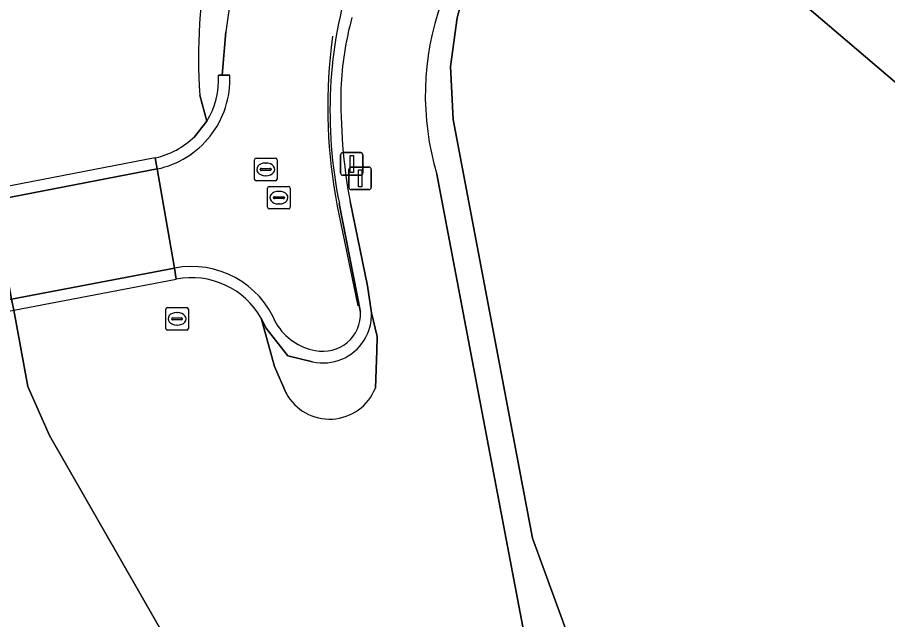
# Model space of a CAD drawing. Extents: x 156412 to 157779, y 382335 to 383768.
# Drawn here: x 157274.87 to 157313.47, y 382687.1 to 382713.8 of the extents above; entities that cross this region are included whole.
import ezdxf

# ---------------------------------------------------------------- set-up
doc = ezdxf.new("R2010")
doc.units = 0
for name, color, linetype in [('IMGEO_Berm_groen', 7, 'Continuous'), ('IMGEO_Dek', 7, 'Continuous'), ('IMGEO_Drainageput', 7, 'Continuous'), ('IMGEO_Erf', 7, 'Continuous'), ('IMGEO_Fietspad_gesloten', 7, 'Continuous'), ('IMGEO_Groenvoorziening', 7, 'Continuous'), ('IMGEO_Hek', 7, 'Continuous'), ('IMGEO_Lichtmast', 7, 'Continuous'), ('IMGEO_Lijnafwatering', 7, 'Continuous'), ('IMGEO_Muur', 7, 'Continuous'), ('IMGEO_Pand', 7, 'Continuous'), ('IMGEO_Rioolput', 7, 'Continuous'), ('IMGEO_Verkeersbordpaal', 7, 'Continuous'), ('IMGEO_Verkeerseiland_gesloten', 7, 'Continuous')]:
    doc.layers.add(name, color=color, linetype=linetype)

msp = doc.modelspace()

# ---------------------------------------------------------------- linework, layer by layer
at = {"layer": 'IMGEO_Berm_groen'}
for points in [[(157290.721, 382676.136), (157284.606, 382681.57), (157283.43, 382682.808), (157276.286, 382695.27), (157275.336, 382697.439), (157274.706, 382700.82), (157274.614, 382701.311), (157273.8, 382705.682), (157273.708, 382706.174), (157273.268, 382708.538), (157273.261, 382708.575), (157274.28, 382714.294), (157274.815, 382719.431), (157274.919, 382721.88), (157276.035, 382724.372), (157278.498, 382727.831), (157282.103, 382732.506), (157323.797, 382779.759), (157358.51, 382820.123), (157377.135, 382841.276), (157390.524, 382855.447)], [(157396.305, 382640.74), (157396.255, 382640.767), (157396.205, 382640.793), (157367.964, 382655.481), (157359.275, 382640.327), (157353.987, 382643.561), (157352.251, 382644.622), (157352.104, 382644.777), (157324.886, 382661.236), (157324.823, 382661.274), (157312.793, 382671.421), (157303.073, 382679.648), (157299.709, 382685.284), (157297.721, 382690.716), (157294.2, 382709.269), (157294.086, 382711.624), (157294.376, 382713.781), (157295.116, 382716.549), (157295.696, 382718.191), (157296.275, 382719.865), (157293.68, 382714.447)], [(157283.793, 382711.23), (157283.95, 382711.23), (157284.113, 382713.162)], [(157282.96, 382710.349), (157283.275, 382709.204)], [(157293.478, 382706.85), (157297.46, 382685.932), (157298.659, 382681.659)]]:
    msp.add_lwpolyline(points, dxfattribs=at)
for centre, radius, start, end in [((157309.836, 382709.769), 25.946, 142.8854, 172.486), ((157306.065, 382711.99), 23.163, 152.6608, 184.0632), ((157305.104, 382710.342), 12.139, 160.2351, 196.7187), ((157280.235, 382711.06), 3.562, 328.5874, 2.7288)]:
    msp.add_arc(centre, radius, start, end, dxfattribs=at)
at = {"layer": 'IMGEO_Dek'}
msp.add_lwpolyline([(157270.541, 382699.958), (157271.186, 382700.152), (157274.706, 382700.82), (157281.917, 382702.189), (157281.832, 382702.681), (157281.073, 382707.079), (157280.988, 382707.572), (157273.708, 382706.174), (157270.109, 382705.483), (157269.504, 382705.43)], dxfattribs=at)
at = {"layer": 'IMGEO_Drainageput'}
for p, q in [((157281.453, 382700.009), (157281.453, 382700.861)), ((157281.528, 382700.935), (157282.38, 382700.935)), ((157281.941, 382700.715), (157281.966, 382700.715)), ((157282.454, 382700.861), (157282.454, 382700.009)), ((157281.712, 382700.429), (157281.712, 382700.441)), ((157282.15, 382700.392), (157281.752, 382700.392)), ((157281.755, 382700.478), (157282.153, 382700.478)), ((157282.196, 382700.441), (157282.196, 382700.429)), ((157282.38, 382699.935), (157281.528, 382699.935)), ((157281.964, 382700.155), (157281.939, 382700.155))]:
    msp.add_line(p, q, dxfattribs=at)
for points in [[(157281.453, 382700.009), (157281.453, 382700.861)], [(157281.528, 382700.935), (157282.38, 382700.935)], [(157282.454, 382700.861), (157282.454, 382700.009)], [(157282.38, 382699.935), (157281.528, 382699.935)]]:
    msp.add_lwpolyline(points, dxfattribs=at)
for centre, radius, start, end in [((157281.53, 382700.859), 0.0765, 91.552, 178.448), ((157281.53, 382700.859), 0.0765, 91.552, 178.448), ((157282.378, 382700.859), 0.0765, 1.552, 88.448), ((157282.378, 382700.859), 0.0765, 1.552, 88.448), ((157281.752, 382700.438), 0.0403, 85.8775, 175.7526), ((157281.749, 382700.428), 0.0366, 178.938, 274.7102), ((157282.153, 382700.435), 0.043, 264.8664, 352.4533), ((157282.157, 382700.44), 0.0386, 1.7309, 96.639), ((157281.53, 382700.011), 0.0765, 181.552, 268.448), ((157281.53, 382700.011), 0.0765, 181.552, 268.448), ((157282.378, 382700.011), 0.0765, 271.552, 358.448), ((157282.378, 382700.011), 0.0765, 271.552, 358.448)]:
    msp.add_arc(centre, radius, start, end, dxfattribs=at)
for centre, major_axis, ratio, start_param, end_param in [((157281.94, 382700.435), (-0.387, 0.002), 0.722429, 4.712389, 7.853982), ((157281.965, 382700.435), (-0.39, 0.002), 0.717154, 1.570796, 4.712389)]:
    msp.add_ellipse(centre, major_axis=major_axis, ratio=ratio, start_param=start_param, end_param=end_param, dxfattribs=at)
at = {"layer": 'IMGEO_Erf'}
msp.add_lwpolyline([(157358.113, 382794.074), (157345.663, 382779.734), (157335.594, 382769.567), (157328.905, 382761.096), (157307.798, 382734.95), (157307.529, 382734.546), (157305.83, 382732.511), (157297.595, 382721.732), (157296.275, 382719.865), (157295.696, 382718.191), (157295.116, 382716.549), (157294.376, 382713.781), (157294.086, 382711.624), (157294.2, 382709.269), (157297.721, 382690.716), (157299.709, 382685.284)], dxfattribs=at)
msp.add_lwpolyline([(157342.045, 382721.879), (157335.513, 382714.175), (157335.91, 382713.839), (157331.79, 382708.98), (157331.38, 382709.33), (157328.46, 382705.9), (157320.23, 382712.87), (157316.59, 382708.56), (157308.9, 382715.12), (157311.93, 382718.65), (157307.602, 382722.259), (157311.152, 382726.419), (157309.914, 382727.464), (157312.398, 382730.405), (157314.026, 382732.332), (157315.252, 382731.275), (157321.76, 382738.946)], close=True, dxfattribs=at)
at = {"layer": 'IMGEO_Fietspad_gesloten'}
for points in [[(157284.113, 382713.162), (157283.95, 382711.23), (157284.293, 382711.23)], [(157270.446, 382700.458), (157271.089, 382700.642), (157274.614, 382701.311), (157281.832, 382702.681), (157281.073, 382707.079), (157273.8, 382705.682), (157270.2, 382704.991), (157269.598, 382704.931)], [(157281.073, 382707.079), (157281.832, 382702.681)], [(157290.094, 382700.724), (157289.151, 382705.548)]]:
    msp.add_lwpolyline(points, dxfattribs=at)
for centre, radius, start, end in [((157309.836, 382709.769), 25.946, 142.8854, 172.486), ((157308.684, 382709.638), 19.949, 162.3183, 177.0519), ((157280.218, 382711.065), 4.079, 321.5981, 2.3235), ((157309.137, 382709.64), 20.4, 177.1239, 191.5724), ((157280.224, 382711.061), 4.072, 282.0375, 321.5808), ((157282.604, 382698.715), 4.04, 21.9707, 101.0218), ((157288.427, 382700.664), 1.668, 258.1836, 2.0534), ((157288.535, 382701.541), 2.549, 211.029, 259.8559)]:
    msp.add_arc(centre, radius, start, end, dxfattribs=at)
at = {"layer": 'IMGEO_Groenvoorziening'}
for points in [[(157358.51, 382820.123), (157323.797, 382779.759), (157282.103, 382732.506), (157278.498, 382727.831), (157276.035, 382724.372), (157274.919, 382721.88), (157274.815, 382719.431), (157274.28, 382714.294), (157273.261, 382708.575), (157273.268, 382708.538), (157273.708, 382706.174), (157273.8, 382705.682), (157274.614, 382701.311), (157274.706, 382700.82), (157275.336, 382697.439), (157276.286, 382695.27), (157283.43, 382682.808), (157284.606, 382681.57), (157290.721, 382676.136)], [(157282.723, 382708.509), (157283.275, 382709.204), (157282.96, 382710.349)], [(157281.917, 382702.189), (157281.832, 382702.681), (157281.073, 382707.079), (157280.988, 382707.572)], [(157298.659, 382681.659), (157297.46, 382685.932), (157293.478, 382706.85)], [(157289.627, 382705.638), (157290.402, 382701.893), (157290.578, 382700.704), (157290.834, 382699.647), (157290.812, 382699.031), (157290.752, 382697.367)], [(157290.834, 382699.647), (157290.578, 382700.704)], [(157287.962, 382698.531), (157286.87, 382698.798), (157285.887, 382700.04), (157285.684, 382700.461), (157286.273, 382698.324), (157286.79, 382697.141)], [(157286.79, 382697.141), (157286.273, 382698.324), (157285.684, 382700.461)], [(157290.752, 382697.367), (157290.812, 382699.031), (157290.834, 382699.647)]]:
    msp.add_lwpolyline(points, dxfattribs=at)
for centre, radius, start, end in [((157306.065, 382711.99), 23.163, 152.6608, 184.0632), ((157305.104, 382710.342), 12.139, 160.2351, 196.7187), ((157303.214, 382710.098), 14, 164.6818, 177.7959), ((157313.952, 382710.11), 24.733, 178.7807, 190.4163), ((157280.226, 382711.058), 3.568, 282.3319, 314.4113), ((157282.604, 382698.717), 3.539, 29.5196, 101.1966), ((157288.441, 382700.622), 2.138, 327.8652, 2.1901), ((157288.433, 382700.625), 2.146, 257.31, 327.9226), ((157288.718, 382698.18), 2.19, 208.3072, 338.2222), ((157288.718, 382698.18), 2.19, 208.3072, 338.2222)]:
    msp.add_arc(centre, radius, start, end, dxfattribs=at)
at = {"layer": 'IMGEO_Hek'}
for points in [[(157295.116, 382716.549), (157294.376, 382713.781), (157294.086, 382711.624), (157294.2, 382709.269), (157297.721, 382690.716), (157299.709, 382685.284), (157303.073, 382679.648), (157312.793, 382671.421)], [(157283.275, 382709.204), (157282.723, 382708.509)], [(157280.988, 382707.572), (157273.708, 382706.174)], [(157271.186, 382700.152), (157274.706, 382700.82), (157281.917, 382702.189)]]:
    msp.add_lwpolyline(points, dxfattribs=at)
for centre, radius, start, end in [((157280.235, 382711.06), 3.562, 328.5874, 2.7288), ((157280.226, 382711.058), 3.568, 282.3319, 314.4113)]:
    msp.add_arc(centre, radius, start, end, dxfattribs=at)
at = {"layer": 'IMGEO_Lichtmast'}
for p, q in [((157289.675, 382707.161), (157290.465, 382707.161)), ((157290.465, 382707.161), (157289.675, 382707.161)), ((157289.575, 382706.261), (157289.575, 382707.061)), ((157289.575, 382707.061), (157289.575, 382706.261)), ((157290.565, 382707.061), (157290.565, 382706.261)), ((157290.565, 382706.261), (157290.565, 382707.061)), ((157290.465, 382706.161), (157289.675, 382706.161)), ((157289.675, 382706.161), (157290.465, 382706.161))]:
    msp.add_line(p, q, dxfattribs=at)
msp.add_lwpolyline([(157289.995, 382707.036), (157290.145, 382707.036), (157290.145, 382706.286), (157289.995, 382706.286), (157289.995, 382707.036)], dxfattribs=at)
for centre, start, end in [((157289.675, 382707.061), 90, 180), ((157289.675, 382707.061), 90, 180), ((157290.465, 382707.061), 0, 90), ((157290.465, 382707.061), 360, 90), ((157289.675, 382706.261), 180, 270), ((157289.675, 382706.261), 180, 270), ((157290.465, 382706.261), 270, 0), ((157290.465, 382706.261), 270, 0)]:
    msp.add_arc(centre, 0.1, start, end, dxfattribs=at)
at = {"layer": 'IMGEO_Lijnafwatering'}
for points in [[(157288.851, 382712.961), (157288.792, 382712.458)], [(157289.058, 382705.431), (157289.975, 382701.011)]]:
    msp.add_lwpolyline(points, dxfattribs=at)
msp.add_arc((157311.397, 382709.795), 22.762, 173.2817, 191.054, dxfattribs=at)
at = {"layer": 'IMGEO_Muur'}
for points in [[(157290.578, 382700.704), (157290.402, 382701.893), (157289.627, 382705.638)], [(157289.151, 382705.548), (157290.094, 382700.724)], [(157281.832, 382702.681), (157281.917, 382702.189)], [(157285.684, 382700.461), (157285.887, 382700.04), (157286.87, 382698.798), (157287.962, 382698.531)]]:
    msp.add_lwpolyline(points, dxfattribs=at)
for centre, radius, start, end in [((157308.684, 382709.638), 19.949, 162.3183, 177.0519), ((157303.214, 382710.098), 14, 164.6818, 177.7959), ((157309.137, 382709.64), 20.4, 177.1239, 191.5724), ((157313.952, 382710.11), 24.733, 178.7807, 190.4163), ((157282.604, 382698.715), 4.04, 21.9707, 101.0218), ((157282.604, 382698.717), 3.539, 29.5196, 101.1966), ((157288.427, 382700.664), 1.668, 258.1836, 2.0534), ((157288.441, 382700.622), 2.138, 327.8652, 2.1901), ((157288.535, 382701.541), 2.549, 211.029, 259.8559), ((157288.433, 382700.625), 2.146, 257.31, 327.9226)]:
    msp.add_arc(centre, radius, start, end, dxfattribs=at)
at = {"layer": 'IMGEO_Pand'}
msp.add_lwpolyline([(157328.46, 382705.9), (157331.38, 382709.33), (157331.79, 382708.98), (157335.91, 382713.839), (157335.513, 382714.175), (157342.045, 382721.879), (157321.76, 382738.946), (157315.252, 382731.275), (157314.026, 382732.332), (157312.398, 382730.405), (157309.914, 382727.464), (157311.152, 382726.419), (157307.602, 382722.259), (157311.93, 382718.65), (157308.9, 382715.12), (157316.59, 382708.56), (157320.23, 382712.87)], close=True, dxfattribs=at)
at = {"layer": 'IMGEO_Rioolput'}
for p, q in [((157285.461, 382707.559), (157286.313, 382707.559)), ((157285.386, 382706.633), (157285.386, 382707.485)), ((157285.874, 382707.339), (157285.899, 382707.339)), ((157286.387, 382707.485), (157286.387, 382706.633)), ((157285.645, 382707.053), (157285.645, 382707.065)), ((157286.083, 382707.016), (157285.685, 382707.016)), ((157285.688, 382707.102), (157286.086, 382707.102)), ((157285.897, 382706.779), (157285.872, 382706.779)), ((157286.129, 382707.065), (157286.129, 382707.053)), ((157286.313, 382706.559), (157285.461, 382706.559)), ((157285.97, 382705.381), (157285.97, 382706.233)), ((157286.045, 382706.307), (157286.897, 382706.307)), ((157286.458, 382706.087), (157286.483, 382706.087)), ((157286.971, 382706.233), (157286.971, 382705.381)), ((157286.229, 382705.801), (157286.229, 382705.813)), ((157286.667, 382705.764), (157286.269, 382705.764)), ((157286.272, 382705.85), (157286.67, 382705.85)), ((157286.713, 382705.813), (157286.713, 382705.801)), ((157286.897, 382705.307), (157286.045, 382705.307)), ((157286.481, 382705.527), (157286.456, 382705.527))]:
    msp.add_line(p, q, dxfattribs=at)
for points in [[(157285.461, 382707.559), (157286.313, 382707.559)], [(157285.386, 382706.633), (157285.386, 382707.485)], [(157286.387, 382707.485), (157286.387, 382706.633)], [(157286.313, 382706.559), (157285.461, 382706.559)], [(157285.97, 382705.381), (157285.97, 382706.233)], [(157286.045, 382706.307), (157286.897, 382706.307)], [(157286.971, 382706.233), (157286.971, 382705.381)], [(157286.897, 382705.307), (157286.045, 382705.307)]]:
    msp.add_lwpolyline(points, dxfattribs=at)
for centre, radius, start, end in [((157285.463, 382707.483), 0.0765, 91.552, 178.448), ((157285.463, 382707.483), 0.0765, 91.552, 178.448), ((157286.311, 382707.483), 0.0765, 1.552, 88.448), ((157286.311, 382707.483), 0.0765, 1.552, 88.448), ((157285.685, 382707.062), 0.0403, 85.8775, 175.7526), ((157285.682, 382707.052), 0.0366, 178.938, 274.7102), ((157286.086, 382707.059), 0.043, 264.8664, 352.4533), ((157286.09, 382707.064), 0.0386, 1.7309, 96.639), ((157285.463, 382706.635), 0.0765, 181.552, 268.448), ((157285.463, 382706.635), 0.0765, 181.552, 268.448), ((157286.311, 382706.635), 0.0765, 271.552, 358.448), ((157286.311, 382706.635), 0.0765, 271.552, 358.448), ((157286.047, 382706.231), 0.0765, 91.552, 178.448), ((157286.047, 382706.231), 0.0765, 91.552, 178.448), ((157286.895, 382706.231), 0.0765, 1.552, 88.448), ((157286.895, 382706.231), 0.0765, 1.552, 88.448), ((157286.269, 382705.81), 0.0403, 85.8775, 175.7526), ((157286.266, 382705.8), 0.0366, 178.938, 274.7102), ((157286.67, 382705.807), 0.043, 264.8664, 352.4533), ((157286.674, 382705.812), 0.0386, 1.7309, 96.639), ((157286.047, 382705.383), 0.0765, 181.552, 268.448), ((157286.047, 382705.383), 0.0765, 181.552, 268.448), ((157286.895, 382705.383), 0.0765, 271.552, 358.448), ((157286.895, 382705.383), 0.0765, 271.552, 358.448)]:
    msp.add_arc(centre, radius, start, end, dxfattribs=at)
for centre, major_axis, ratio, start_param, end_param in [((157285.873, 382707.059), (-0.387, 0.002), 0.722429, 4.712389, 7.853982), ((157285.898, 382707.059), (-0.39, 0.002), 0.717154, 1.570796, 4.712389), ((157286.457, 382705.807), (-0.387, 0.002), 0.722429, 4.712389, 7.853982), ((157286.482, 382705.807), (-0.39, 0.002), 0.717154, 1.570796, 4.712389)]:
    msp.add_ellipse(centre, major_axis=major_axis, ratio=ratio, start_param=start_param, end_param=end_param, dxfattribs=at)
at = {"layer": 'IMGEO_Verkeersbordpaal'}
for p, q in [((157289.21, 382706.902), (157289.21, 382707.702)), ((157289.21, 382707.702), (157289.21, 382706.902)), ((157289.31, 382707.802), (157290.1, 382707.802)), ((157290.1, 382707.802), (157289.31, 382707.802)), ((157290.2, 382707.702), (157290.2, 382706.902)), ((157290.2, 382706.902), (157290.2, 382707.702)), ((157290.1, 382706.802), (157289.31, 382706.802)), ((157289.31, 382706.802), (157290.1, 382706.802))]:
    msp.add_line(p, q, dxfattribs=at)
msp.add_lwpolyline([(157289.63, 382707.677), (157289.78, 382707.677), (157289.78, 382706.927), (157289.63, 382706.927), (157289.63, 382707.677)], dxfattribs=at)
for centre, start, end in [((157289.31, 382707.702), 90, 180), ((157289.31, 382707.702), 90, 180), ((157290.1, 382707.702), 0, 90), ((157290.1, 382707.702), 360, 90), ((157289.31, 382706.902), 180, 270), ((157289.31, 382706.902), 180, 270), ((157290.1, 382706.902), 270, 0), ((157290.1, 382706.902), 270, 0)]:
    msp.add_arc(centre, 0.1, start, end, dxfattribs=at)
at = {"layer": 'IMGEO_Verkeerseiland_gesloten'}
for points in [[(157284.293, 382711.23), (157283.95, 382711.23), (157283.793, 382711.23)], [(157283.275, 382709.204), (157282.723, 382708.509)], [(157269.598, 382704.931), (157270.2, 382704.991), (157273.8, 382705.682), (157281.073, 382707.079), (157280.988, 382707.572), (157273.708, 382706.174), (157270.109, 382705.483), (157269.504, 382705.43)], [(157280.988, 382707.572), (157281.073, 382707.079)], [(157281.917, 382702.189), (157281.832, 382702.681), (157274.614, 382701.311), (157271.089, 382700.642), (157270.446, 382700.458)], [(157270.541, 382699.958), (157271.186, 382700.152), (157274.706, 382700.82), (157281.917, 382702.189)]]:
    msp.add_lwpolyline(points, dxfattribs=at)
for centre, radius, start, end in [((157280.235, 382711.06), 3.562, 328.5874, 2.7288), ((157280.218, 382711.065), 4.079, 321.5981, 2.3235), ((157280.226, 382711.058), 3.568, 282.3319, 314.4113), ((157280.224, 382711.061), 4.072, 282.0375, 321.5808)]:
    msp.add_arc(centre, radius, start, end, dxfattribs=at)

doc.saveas('drawing.dxf')
